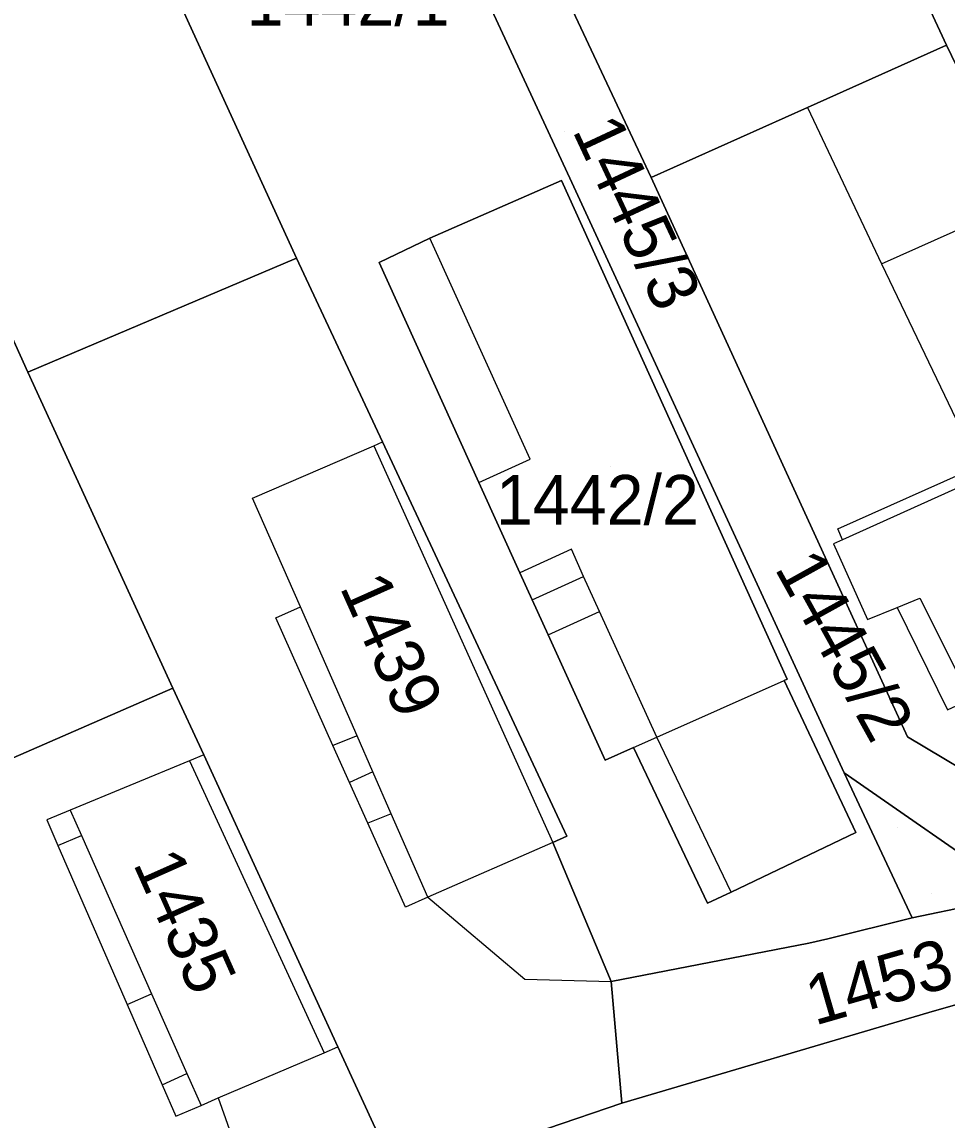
# Model space of a CAD drawing. Extents: x -263943 to -261149, y -1236934 to -1230686.
# Drawn here: x -262817.25 to -262779.96, y -1235265.6 to -1235221.34 of the extents above; entities that cross this region are included whole.
import ezdxf

# ---------------------------------------------------------------- set-up
doc = ezdxf.new("R2010")
doc.units = 0
for name, color, linetype in [('body_kn', 7, 'Continuous'), ('kladpar_druhypozemkov', 7, 'Continuous'), ('kladpar_hranice', 7, 'Continuous'), ('kladpar_parcelnecisla', 7, 'Continuous'), ('kladpar_plochy', 7, 'Continuous'), ('kladpar_sipky', 7, 'Continuous'), ('zappar_hrandruhpozemk', 7, 'Continuous')]:
    doc.layers.add(name, color=color, linetype=linetype)

msp = doc.modelspace()

# ---------------------------------------------------------------- linework, layer by layer
at = {"layer": 'body_kn'}
for p, q in [((-262779.98, -1235222.28), (-262779.98, -1235222.28)), ((-262785.58, -1235224.79), (-262785.58, -1235224.79)), ((-262785.58, -1235224.79), (-262785.58, -1235224.79)), ((-262795.5, -1235227.73), (-262795.5, -1235227.73)), ((-262795.16, -1235227.63), (-262795.16, -1235227.63)), ((-262791.89, -1235227.61), (-262791.89, -1235227.61)), ((-262791.89, -1235227.61), (-262791.89, -1235227.61)), ((-262800.81, -1235230.05), (-262800.81, -1235230.05)), ((-262806.18, -1235230.86), (-262806.18, -1235230.86)), ((-262802.85, -1235231.04), (-262802.85, -1235231.04)), ((-262802.85, -1235231.04), (-262802.85, -1235231.04)), ((-262782.6, -1235231.09), (-262782.6, -1235231.09)), ((-262817.01, -1235235.45), (-262817.01, -1235235.45)), ((-262817.01, -1235235.45), (-262817.01, -1235235.45)), ((-262803.07, -1235238.42), (-262803.07, -1235238.42)), ((-262802.72, -1235238.27), (-262802.72, -1235238.27)), ((-262796.76, -1235238.96), (-262796.76, -1235238.96)), ((-262798.83, -1235239.9), (-262798.83, -1235239.9)), ((-262798.83, -1235239.9), (-262798.83, -1235239.9)), ((-262807.95, -1235240.53), (-262807.95, -1235240.53)), ((-262784.36, -1235241.77), (-262784.36, -1235241.77)), ((-262795.1, -1235242.59), (-262795.1, -1235242.59)), ((-262784.53, -1235242.37), (-262784.53, -1235242.37)), ((-262784.17, -1235242.21), (-262784.17, -1235242.21)), ((-262797.18, -1235243.54), (-262797.18, -1235243.54)), ((-262794.61, -1235243.69), (-262794.61, -1235243.69)), ((-262796.68, -1235244.63), (-262796.68, -1235244.63)), ((-262796.68, -1235244.63), (-262796.68, -1235244.63)), ((-262781.05, -1235244.57), (-262781.05, -1235244.57)), ((-262806.02, -1235244.92), (-262806.02, -1235244.92)), ((-262806.02, -1235244.92), (-262806.02, -1235244.92)), ((-262793.97, -1235245.1), (-262793.97, -1235245.1)), ((-262793.97, -1235245.1), (-262793.97, -1235245.1)), ((-262781.97, -1235244.94), (-262781.97, -1235244.94)), ((-262781.97, -1235244.94), (-262781.97, -1235244.94)), ((-262807.01, -1235245.36), (-262807.01, -1235245.36)), ((-262783.17, -1235245.42), (-262783.17, -1235245.42)), ((-262796.04, -1235246.04), (-262796.04, -1235246.04)), ((-262796.04, -1235246.04), (-262796.04, -1235246.04)), ((-262786.53, -1235247.89), (-262786.53, -1235247.89)), ((-262786.4, -1235247.83), (-262786.4, -1235247.83)), ((-262785.92, -1235247.67), (-262785.92, -1235247.67)), ((-262811.16, -1235248.19), (-262811.16, -1235248.19)), ((-262803.74, -1235250.11), (-262803.74, -1235250.11)), ((-262803.74, -1235250.11), (-262803.74, -1235250.11)), ((-262804.71, -1235250.5), (-262804.71, -1235250.5)), ((-262791.66, -1235250.17), (-262791.66, -1235250.17)), ((-262781.55, -1235250.15), (-262781.55, -1235250.15)), ((-262809.92, -1235250.88), (-262809.92, -1235250.88)), ((-262809.92, -1235250.88), (-262809.92, -1235250.88)), ((-262792.6, -1235250.59), (-262792.6, -1235250.59)), ((-262792.6, -1235250.59), (-262792.6, -1235250.59)), ((-262810.49, -1235251.12), (-262810.49, -1235251.12)), ((-262810.49, -1235251.12), (-262810.49, -1235251.12)), ((-262793.74, -1235251.1), (-262793.74, -1235251.1)), ((-262803.1, -1235251.57), (-262803.1, -1235251.57)), ((-262803.1, -1235251.57), (-262803.1, -1235251.57)), ((-262784.1, -1235251.61), (-262784.1, -1235251.61)), ((-262784.1, -1235251.61), (-262784.1, -1235251.61)), ((-262804.05, -1235251.99), (-262804.05, -1235251.99)), ((-262815.3, -1235253.11), (-262815.3, -1235253.11)), ((-262815.3, -1235253.11), (-262815.3, -1235253.11)), ((-262816.25, -1235253.5), (-262816.25, -1235253.5)), ((-262803.31, -1235253.63), (-262803.31, -1235253.63)), ((-262802.36, -1235253.26), (-262802.36, -1235253.26)), ((-262802.36, -1235253.26), (-262802.36, -1235253.26)), ((-262783.63, -1235254.01), (-262783.63, -1235254.01)), ((-262815.8, -1235254.53), (-262815.8, -1235254.53)), ((-262814.85, -1235254.13), (-262814.85, -1235254.13)), ((-262795.85, -1235254.41), (-262795.85, -1235254.41)), ((-262795.85, -1235254.41), (-262795.85, -1235254.41)), ((-262795.29, -1235254.16), (-262795.29, -1235254.16)), ((-262800.89, -1235256.62), (-262800.89, -1235256.62)), ((-262800.89, -1235256.62), (-262800.89, -1235256.62)), ((-262788.66, -1235256.41), (-262788.66, -1235256.41)), ((-262788.66, -1235256.41), (-262788.66, -1235256.41)), ((-262801.79, -1235257.02), (-262801.79, -1235257.02)), ((-262789.61, -1235256.86), (-262789.61, -1235256.86)), ((-262781.37, -1235257.45), (-262781.37, -1235257.45)), ((-262781.37, -1235257.45), (-262781.37, -1235257.45)), ((-262785.53, -1235258.47), (-262785.53, -1235258.47)), ((-262784.76, -1235258.3), (-262784.76, -1235258.3)), ((-262796.98, -1235259.92), (-262796.98, -1235259.92)), ((-262793.5, -1235260.01), (-262793.5, -1235260.01)), ((-262812.02, -1235260.51), (-262812.02, -1235260.51)), ((-262813.01, -1235260.94), (-262813.01, -1235260.94)), ((-262780.69, -1235261.26), (-262780.69, -1235261.26)), ((-262805.07, -1235262.89), (-262805.07, -1235262.89)), ((-262805.07, -1235262.89), (-262805.07, -1235262.89)), ((-262804.52, -1235262.65), (-262804.52, -1235262.65)), ((-262810.6, -1235263.72), (-262810.6, -1235263.72)), ((-262811.6, -1235264.18), (-262811.6, -1235264.18)), ((-262811.6, -1235264.18), (-262811.6, -1235264.18)), ((-262809.34, -1235264.71), (-262809.34, -1235264.71)), ((-262810.03, -1235265.01), (-262810.03, -1235265.01)), ((-262793.07, -1235264.92), (-262793.07, -1235264.92)), ((-262811.05, -1235265.45), (-262811.05, -1235265.45))]:
    msp.add_line(p, q, dxfattribs=at)
at = {"layer": 'kladpar_druhypozemkov'}
for p, q in [((-262795.37, -1235225.75), (-262795.37, -1235225.75)), ((-262793.53, -1235239.25), (-262793.53, -1235239.25)), ((-262801.32, -1235246.49), (-262801.32, -1235246.49)), ((-262780.57, -1235256.45), (-262780.57, -1235256.45)), ((-262810.03, -1235257.24), (-262810.03, -1235257.24)), ((-262783.65, -1235259.39), (-262783.65, -1235259.39))]:
    msp.add_line(p, q, dxfattribs=at)
at = {"layer": 'kladpar_hranice'}
for points in [[(-262817.01, -1235235.45), (-262818.14, -1235232.99), (-262827.5, -1235212.91), (-262840.25, -1235185.71), (-262844.16, -1235177.32), (-262833.3, -1235172.14), (-262817.24, -1235206.71), (-262806.18, -1235230.86), (-262817.01, -1235235.45)], [(-262762.73, -1235244.97), (-262765.61, -1235247.6), (-262767.13, -1235248.88), (-262769.46, -1235244.06), (-262776.95, -1235228.55), (-262779.98, -1235222.28), (-262792.39, -1235195.59), (-262783.91, -1235191.77), (-262773.28, -1235214.22), (-262767.08, -1235227.43), (-262760.27, -1235241.66), (-262762.73, -1235244.97)], [(-262791.89, -1235227.61), (-262804.49, -1235200.78), (-262792.39, -1235195.59), (-262779.98, -1235222.28), (-262785.58, -1235224.79), (-262791.89, -1235227.61)], [(-262784.1, -1235251.61), (-262785.92, -1235247.67), (-262795.16, -1235227.63), (-262803.74, -1235209.16), (-262807.06, -1235201.96), (-262804.86, -1235200.94), (-262804.49, -1235200.78), (-262791.89, -1235227.61), (-262781.55, -1235250.15), (-262774.17, -1235254.56), (-262777.3, -1235256.34), (-262784.1, -1235251.61)], [(-262806.18, -1235230.86), (-262817.24, -1235206.71), (-262816.8, -1235206.5), (-262807.06, -1235201.96), (-262803.74, -1235209.16), (-262795.16, -1235227.63), (-262785.92, -1235247.67), (-262784.1, -1235251.61), (-262781.37, -1235257.45)], [(-262824.94, -1235281.06), (-262815.11, -1235277.57), (-262808.24, -1235273.07), (-262806.04, -1235269.51), (-262802.06, -1235267.98), (-262793.07, -1235264.92), (-262780.69, -1235261.26), (-262767.37, -1235257.43), (-262758.47, -1235255.48), (-262748.38, -1235255.97), (-262735.9, -1235257.57), (-262732.77, -1235252.14), (-262730.91, -1235247.31), (-262730.84, -1235242.57), (-262731.01, -1235239.77), (-262731.01, -1235239.01), (-262731.62, -1235225.03), (-262731.88, -1235218.59)], [(-262767.13, -1235248.88), (-262767.56, -1235249.3), (-262772.22, -1235253.63), (-262773.06, -1235253.97), (-262773.99, -1235254.46), (-262774.17, -1235254.56), (-262781.55, -1235250.15), (-262791.89, -1235227.61), (-262785.58, -1235224.79), (-262779.98, -1235222.28), (-262776.95, -1235228.55), (-262769.46, -1235244.06), (-262767.13, -1235248.88)], [(-262802.85, -1235231.04), (-262800.81, -1235230.05), (-262795.5, -1235227.73), (-262786.4, -1235247.83), (-262786.53, -1235247.89), (-262783.63, -1235254.01), (-262788.66, -1235256.41), (-262789.61, -1235256.86), (-262792.6, -1235250.59), (-262793.74, -1235251.1), (-262796.04, -1235246.04), (-262796.68, -1235244.63), (-262797.18, -1235243.54), (-262798.83, -1235239.9), (-262802.85, -1235231.04)], [(-262802.85, -1235231.04), (-262798.83, -1235239.9), (-262797.18, -1235243.54), (-262796.68, -1235244.63), (-262796.04, -1235246.04), (-262793.74, -1235251.1), (-262792.6, -1235250.59), (-262789.61, -1235256.86), (-262788.66, -1235256.41), (-262783.63, -1235254.01), (-262786.53, -1235247.89), (-262786.4, -1235247.83), (-262795.5, -1235227.73), (-262800.81, -1235230.05), (-262802.85, -1235231.04)], [(-262795.85, -1235254.41), (-262793.5, -1235260.01), (-262793.07, -1235264.92), (-262802.06, -1235267.98), (-262804.52, -1235262.65), (-262809.92, -1235250.88), (-262811.16, -1235248.19), (-262817.01, -1235235.45), (-262806.18, -1235230.86), (-262802.72, -1235238.27), (-262795.29, -1235254.16), (-262795.85, -1235254.41)], [(-262781.37, -1235257.45), (-262784.76, -1235258.3), (-262785.53, -1235258.47), (-262793.5, -1235260.01), (-262795.85, -1235254.41), (-262795.29, -1235254.16), (-262802.72, -1235238.27), (-262806.18, -1235230.86)], [(-262825.75, -1235254.55), (-262826.81, -1235252.26), (-262829.82, -1235245.74), (-262832.73, -1235239.45), (-262818.14, -1235232.99), (-262817.01, -1235235.45), (-262811.16, -1235248.19), (-262825.75, -1235254.55)], [(-262802.06, -1235267.98), (-262806.04, -1235269.51), (-262808.24, -1235273.07), (-262815.11, -1235277.57), (-262817.66, -1235272.07), (-262825.75, -1235254.55), (-262811.16, -1235248.19), (-262809.92, -1235250.88), (-262804.52, -1235262.65), (-262802.06, -1235267.98)], [(-262784.1, -1235251.61), (-262777.3, -1235256.34), (-262778.91, -1235256.94), (-262781.37, -1235257.45), (-262784.1, -1235251.61)], [(-262774.17, -1235254.56), (-262773.99, -1235254.46), (-262773.06, -1235253.97), (-262772.22, -1235253.63), (-262767.37, -1235257.43), (-262780.69, -1235261.26), (-262793.07, -1235264.92), (-262793.5, -1235260.01), (-262785.53, -1235258.47), (-262784.76, -1235258.3), (-262781.37, -1235257.45), (-262778.91, -1235256.94), (-262777.3, -1235256.34), (-262774.17, -1235254.56)]]:
    msp.add_lwpolyline(points, dxfattribs=at)
at = {"layer": 'kladpar_plochy'}
for p, q in [((-262806.18, -1235230.86), (-262817.24, -1235206.71)), ((-262803.74, -1235209.16), (-262795.16, -1235227.63)), ((-262795.5, -1235227.73), (-262800.81, -1235230.05)), ((-262786.4, -1235247.83), (-262795.5, -1235227.73)), ((-262795.16, -1235227.63), (-262785.92, -1235247.67)), ((-262800.81, -1235230.05), (-262802.85, -1235231.04)), ((-262802.72, -1235238.27), (-262806.18, -1235230.86)), ((-262802.85, -1235231.04), (-262798.83, -1235239.9)), ((-262795.29, -1235254.16), (-262802.72, -1235238.27)), ((-262798.83, -1235239.9), (-262797.18, -1235243.54)), ((-262797.18, -1235243.54), (-262796.68, -1235244.63)), ((-262796.68, -1235244.63), (-262796.04, -1235246.04)), ((-262796.04, -1235246.04), (-262793.74, -1235251.1)), ((-262786.53, -1235247.89), (-262786.4, -1235247.83)), ((-262783.63, -1235254.01), (-262786.53, -1235247.89)), ((-262785.92, -1235247.67), (-262784.1, -1235251.61)), ((-262793.74, -1235251.1), (-262792.6, -1235250.59)), ((-262792.6, -1235250.59), (-262789.61, -1235256.86)), ((-262784.1, -1235251.61), (-262781.37, -1235257.45)), ((-262788.66, -1235256.41), (-262783.63, -1235254.01)), ((-262795.85, -1235254.41), (-262795.29, -1235254.16)), ((-262793.5, -1235260.01), (-262795.85, -1235254.41)), ((-262789.61, -1235256.86), (-262788.66, -1235256.41)), ((-262781.37, -1235257.45), (-262784.76, -1235258.3)), ((-262785.53, -1235258.47), (-262793.5, -1235260.01)), ((-262784.76, -1235258.3), (-262785.53, -1235258.47))]:
    msp.add_line(p, q, dxfattribs=at)
for points in [[(-262817.01, -1235235.45), (-262818.14, -1235232.99), (-262827.5, -1235212.91), (-262840.25, -1235185.71), (-262844.16, -1235177.32), (-262833.3, -1235172.14), (-262817.24, -1235206.71), (-262806.18, -1235230.86)], [(-262762.73, -1235244.97), (-262765.61, -1235247.6), (-262767.13, -1235248.88), (-262769.46, -1235244.06), (-262776.95, -1235228.55), (-262779.98, -1235222.28), (-262792.39, -1235195.59), (-262783.91, -1235191.77), (-262773.28, -1235214.22), (-262767.08, -1235227.43), (-262760.27, -1235241.66)], [(-262791.89, -1235227.61), (-262804.49, -1235200.78), (-262792.39, -1235195.59), (-262779.98, -1235222.28), (-262785.58, -1235224.79)], [(-262784.1, -1235251.61), (-262785.92, -1235247.67), (-262795.16, -1235227.63), (-262803.74, -1235209.16), (-262807.06, -1235201.96), (-262804.86, -1235200.94), (-262804.49, -1235200.78), (-262791.89, -1235227.61), (-262781.55, -1235250.15), (-262774.17, -1235254.56), (-262777.3, -1235256.34)], [(-262767.13, -1235248.88), (-262767.56, -1235249.3), (-262772.22, -1235253.63), (-262773.06, -1235253.97), (-262773.99, -1235254.46), (-262774.17, -1235254.56), (-262781.55, -1235250.15), (-262791.89, -1235227.61), (-262785.58, -1235224.79), (-262779.98, -1235222.28), (-262776.95, -1235228.55), (-262769.46, -1235244.06)], [(-262802.85, -1235231.04), (-262800.81, -1235230.05), (-262795.5, -1235227.73), (-262786.4, -1235247.83), (-262786.53, -1235247.89), (-262783.63, -1235254.01), (-262788.66, -1235256.41), (-262789.61, -1235256.86), (-262792.6, -1235250.59), (-262793.74, -1235251.1), (-262796.04, -1235246.04), (-262796.68, -1235244.63), (-262797.18, -1235243.54), (-262798.83, -1235239.9)], [(-262795.85, -1235254.41), (-262793.5, -1235260.01), (-262793.07, -1235264.92), (-262802.06, -1235267.98), (-262804.52, -1235262.65), (-262809.92, -1235250.88), (-262811.16, -1235248.19), (-262817.01, -1235235.45), (-262806.18, -1235230.86), (-262802.72, -1235238.27), (-262795.29, -1235254.16)], [(-262825.75, -1235254.55), (-262826.81, -1235252.26), (-262829.82, -1235245.74), (-262832.73, -1235239.45), (-262818.14, -1235232.99), (-262817.01, -1235235.45), (-262811.16, -1235248.19)], [(-262802.06, -1235267.98), (-262806.04, -1235269.51), (-262808.24, -1235273.07), (-262815.11, -1235277.57), (-262817.66, -1235272.07), (-262825.75, -1235254.55), (-262811.16, -1235248.19), (-262809.92, -1235250.88), (-262804.52, -1235262.65)], [(-262784.1, -1235251.61), (-262777.3, -1235256.34), (-262778.91, -1235256.94), (-262781.37, -1235257.45)], [(-262774.17, -1235254.56), (-262773.99, -1235254.46), (-262773.06, -1235253.97), (-262772.22, -1235253.63), (-262767.37, -1235257.43), (-262780.69, -1235261.26), (-262793.07, -1235264.92), (-262793.5, -1235260.01), (-262785.53, -1235258.47), (-262784.76, -1235258.3), (-262781.37, -1235257.45), (-262778.91, -1235256.94), (-262777.3, -1235256.34)]]:
    msp.add_lwpolyline(points, close=True, dxfattribs=at)
msp.add_lwpolyline([(-262824.94, -1235281.06), (-262815.11, -1235277.57), (-262808.24, -1235273.07), (-262806.04, -1235269.51), (-262802.06, -1235267.98), (-262793.07, -1235264.92), (-262780.69, -1235261.26), (-262767.37, -1235257.43), (-262758.47, -1235255.48), (-262748.38, -1235255.97), (-262735.9, -1235257.57), (-262732.77, -1235252.14), (-262730.91, -1235247.31), (-262730.84, -1235242.57), (-262731.01, -1235239.77), (-262731.01, -1235239.01), (-262731.62, -1235225.03), (-262731.88, -1235218.59)], dxfattribs=at)
at = {"layer": 'kladpar_sipky'}
msp.add_line((-262781.94, -1235253.8), (-262781.94, -1235253.8), dxfattribs=at)
at = {"layer": 'zappar_hrandruhpozemk'}
for p, q in [((-262785.58, -1235224.79), (-262782.6, -1235231.09)), ((-262782.6, -1235231.09), (-262776.95, -1235228.55)), ((-262796.76, -1235238.96), (-262800.81, -1235230.05)), ((-262782.6, -1235231.09), (-262778.7, -1235239.24)), ((-262807.95, -1235240.53), (-262803.07, -1235238.42)), ((-262803.07, -1235238.42), (-262802.72, -1235238.27)), ((-262803.07, -1235238.42), (-262795.85, -1235254.41)), ((-262798.83, -1235239.9), (-262796.76, -1235238.96)), ((-262778.51, -1235239.65), (-262784.17, -1235242.21)), ((-262806.02, -1235244.92), (-262807.95, -1235240.53)), ((-262796.68, -1235244.63), (-262794.61, -1235243.69)), ((-262796.04, -1235246.04), (-262793.97, -1235245.1)), ((-262791.66, -1235250.17), (-262793.97, -1235245.1)), ((-262791.66, -1235250.17), (-262786.53, -1235247.89)), ((-262803.74, -1235250.11), (-262804.71, -1235250.5)), ((-262792.6, -1235250.59), (-262791.66, -1235250.17)), ((-262788.66, -1235256.41), (-262791.66, -1235250.17)), ((-262810.49, -1235251.12), (-262805.07, -1235262.89)), ((-262803.1, -1235251.57), (-262804.05, -1235251.99)), ((-262802.36, -1235253.26), (-262803.31, -1235253.63)), ((-262815.8, -1235254.53), (-262814.85, -1235254.13)), ((-262815.8, -1235254.53), (-262813.01, -1235260.94)), ((-262813.01, -1235260.94), (-262812.02, -1235260.51)), ((-262809.34, -1235264.71), (-262805.07, -1235262.89)), ((-262805.07, -1235262.89), (-262804.52, -1235262.65)), ((-262811.6, -1235264.18), (-262810.6, -1235263.72))]:
    msp.add_line(p, q, dxfattribs=at)
for points in [[(-262784.17, -1235242.21), (-262784.36, -1235241.77), (-262778.7, -1235239.24)], [(-262793.97, -1235245.1), (-262794.61, -1235243.69), (-262795.1, -1235242.59), (-262797.18, -1235243.54)], [(-262784.17, -1235242.21), (-262784.53, -1235242.37), (-262783.17, -1235245.42), (-262781.97, -1235244.94), (-262781.05, -1235244.57)], [(-262781.05, -1235244.57), (-262779.01, -1235248.63), (-262769.85, -1235244.24)], [(-262800.89, -1235256.62), (-262801.79, -1235257.02), (-262803.31, -1235253.63), (-262804.05, -1235251.99), (-262804.71, -1235250.5), (-262807.01, -1235245.36), (-262806.02, -1235244.92)], [(-262795.85, -1235254.41), (-262800.89, -1235256.62), (-262802.36, -1235253.26), (-262803.1, -1235251.57), (-262803.74, -1235250.11), (-262806.02, -1235244.92)], [(-262781.97, -1235244.94), (-262779.94, -1235249.06), (-262779.01, -1235248.63)], [(-262809.92, -1235250.88), (-262810.49, -1235251.12), (-262815.3, -1235253.11), (-262816.25, -1235253.5), (-262815.8, -1235254.53)], [(-262815.3, -1235253.11), (-262814.85, -1235254.13), (-262812.02, -1235260.51), (-262810.6, -1235263.72), (-262810.03, -1235265.01)], [(-262800.89, -1235256.62), (-262796.98, -1235259.92), (-262793.5, -1235260.01)], [(-262813.01, -1235260.94), (-262811.6, -1235264.18), (-262811.05, -1235265.45), (-262810.03, -1235265.01), (-262809.34, -1235264.71)], [(-262809.34, -1235264.71), (-262807.99, -1235268.5), (-262806.04, -1235269.51)]]:
    msp.add_lwpolyline(points, dxfattribs=at)

# ---------------------------------------------------------------- texts
at = {"layer": 'kladpar_parcelnecisla'}
for s, p in [('1442/1', (-262808.188, -1235221.49)), ('1442/2', (-262798.144, -1235241.6))]:
    msp.add_text(s, height=2, dxfattribs=at).set_placement(p)
for s, rotation, p in [('1445/3', 295, (-262795.08, -1235225.715)), ('1445/2', 299, (-262786.936, -1235243.357)), ('1439', 294, (-262804.454, -1235244.116)), ('1435', 294, (-262812.786, -1235255.256)), ('1453', 16, (-262785.292, -1235261.799))]:
    msp.add_text(s, height=2, rotation=rotation, dxfattribs=at).set_placement(p)

doc.saveas('drawing.dxf')
